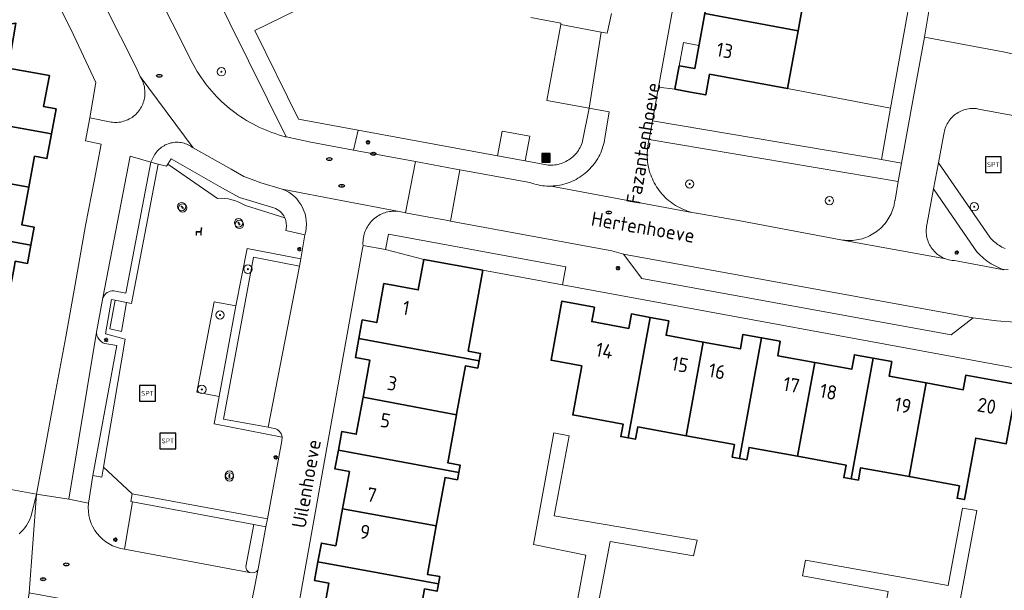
# Model space of a CAD drawing. Header units: metres. Extents: x 152610 to 160096, y 456114 to 462495.
# Tile 474 of 656: x 158021 to 158115, y 460185 to 460239. Entities that reach past the tile are written whole.
import ezdxf
from ezdxf.enums import TextEntityAlignment as Align

# ---------------------------------------------------------------- set-up
doc = ezdxf.new("R2010")
doc.units = ezdxf.units.M
doc.header["$LTSCALE"] = 0.5
doc.layers.get('0').update_dxf_attribs({"linetype": 'CONTINUOUS'})
for name, color, linetype, lineweight in [('B-PV-GR-BEPLANTING_CULTUUR_BODEMBEDEKKER-GV', 251, 'CONTINUOUS', 18), ('B-PV-GR-BEPLANTING_CULTUUR_HEESTERS-GV', 251, 'CONTINUOUS', 18), ('B-PV-GR-BEPLANTING_CULTUUR_VASTE PLANTENVAK-GV', 251, 'CONTINUOUS', 18), ('B-PV-GR-BOOM-S', 251, 'CONTINUOUS', 25), ('B-PV-GR-HAAG-GV', 251, 'CONTINUOUS', 13), ('B-PV-IE-MEUBILAIR-S', 251, 'CONTINUOUS', 25), ('B-PV-IE-MEUBILAIR_WEGMEUBILAIR-S', 251, 'CONTINUOUS', 25), ('B-PV-IE-MEUBILAIR_WEGMEUBILAIR_AFVALBAK-S', 251, 'CONTINUOUS', 25), ('B-PV-OG-BEBOUWING-GV', 6, 'CONTINUOUS', 35), ('B-PV-OG-BEBOUWING-T18', 1, 'CONTINUOUS', 18), ('B-PV-OG-BEBOUWING_OVERBOUWING-GV', 251, 'CONTINUOUS', 18), ('B-PV-OG-TERREIN_BEGROEID-GV', 251, 'CONTINUOUS', 18), ('B-PV-OG-TOPOGRAFIE-T18', 1, 'CONTINUOUS', 18), ('B-PV-VH-ONVERHARD-GV', 251, 'CONTINUOUS', 18), ('B-PV-VH-OPENVERHARDING_BETONSTRAATSTEEN-GV', 251, 'CONTINUOUS', 18), ('B-PV-VH-OPENVERHARDING_TEGEL-GV', 251, 'CONTINUOUS', 18)]:
    doc.layers.add(name, color=color, linetype=linetype, lineweight=lineweight)
doc.styles.add('NLCS-ISO', font='NLCS-ISO.ttf')
doc.styles.add('NLCS-ISO-M750-T18', font='NLCS-ISO.ttf', dxfattribs={"height": 1.35})

# ---------------------------------------------------------------- blocks, each defined once
blk = doc.blocks.new('SIE-WEG_AFVALBAK-SO')
h = blk.add_hatch(color=256)
h.dxf.hatch_style = 1
h.paths.add_polyline_path([(-1.5, -1.5), (1.5, -1.5), (1.5, 1.5), (-1.5, 1.5)])
for points in [[(-2, -2), (2, -2), (2, 2), (-2, 2)], [(-1.5, -1.5), (1.5, -1.5), (1.5, 1.5), (-1.5, 1.5)]]:
    blk.add_lwpolyline(points, close=True)
blk = doc.blocks.new('SIE-MEUBILAIR_PAAL_LICHTMAST-SO')
for points in [[(-0.62, 0), (-1, 0)], [(-0.71, 0.71), (-0.44, 0.44)], [(0, 1), (0, 0.62)], [(0.44, 0.44), (0.71, 0.71)], [(1, 0), (0.62, 0)], [(-0.71, -0.71), (-0.44, -0.44)], [(0, -0.62), (0, -1)], [(0.44, -0.44), (0.71, -0.71)]]:
    blk.add_lwpolyline(points)
blk.add_circle((0, 0), 0.5)
blk = doc.blocks.new('SIE-MEUBILAIR_PUT_RIOOLPUT-SO')
blk.add_ellipse((0, 0), major_axis=(1.25, 0), ratio=0.54)
at = {"style": 'NLCS-ISO'}
blk.add_text('ri', height=0.75, dxfattribs=at).set_placement((-0.04, 0.07), align=Align.MIDDLE_CENTER)
blk = doc.blocks.new('SIE-WEG_SPEELTOESTEL-SO')
at = {"flags": 128}
blk.add_lwpolyline([(-3.75, -3.75), (3.75, -3.75), (3.75, 3.75), (-3.75, 3.75)], close=True, dxfattribs=at)
at = {"style": 'NLCS-ISO'}
blk.add_text('SPT', height=2.25, dxfattribs=at).set_placement((0, 0), align=Align.MIDDLE_CENTER)
blk = doc.blocks.new('SIE-WEG_ZITBANK-SO')
at = {"color": 0, "linetype": 'ByBlock', "lineweight": 18}
blk.add_lwpolyline([(-0.91, -1.63), (-0.91, -0.2), (1.09, -0.2), (1.09, -1.63), (1.29, -1.63), (1.29, -0.21), (1.54, 1.78), (1.33, 1.78), (1.11, 0), (-1.11, 0), (-1.11, -1.63)], close=True, dxfattribs=at)
blk = doc.blocks.new('SGR-BOOM_GBKN-SO')
at = {"linetype": 'ByBlock', "lineweight": 18}
h = blk.add_hatch(color=0, dxfattribs=at)
h.dxf.hatch_style = 1
edge = h.paths.add_edge_path()
edge.add_arc((0, 0), 0.25, 0, 360)
at = {"color": 0, "linetype": 'ByBlock', "lineweight": 18}
for radius in [2, 0.25]:
    blk.add_circle((0, 0), radius, dxfattribs=at)
at = {"color": 0, "linetype": 'ByBlock', "lineweight": 18, "style": 'NLCS-ISO'}
blk.add_attdef('SOORT', (2.5, 0), '', height=1.5, dxfattribs=at)

msp = doc.modelspace()

# ---------------------------------------------------------------- linework, layer by layer
at = {"layer": 'B-PV-GR-BEPLANTING_CULTUUR_BODEMBEDEKKER-GV', "flags": 128}
msp.add_lwpolyline([(158073.11, 460215.96), (158056.22, 460219.06), (158055.93, 460217.59), (158059.589, 460216.657), (158065.22, 460215.63), (158072.79, 460214.22)], close=True, dxfattribs=at)
at = {"layer": 'B-PV-GR-BEPLANTING_CULTUUR_HEESTERS-GV', "flags": 128}
msp.add_lwpolyline([(158094.24, 460232.92), (158086.82, 460234.28), (158086.46, 460232.31), (158084.99, 460232.59), (158083.51, 460232.86), (158081.96, 460233.07), (158081.381, 460229.858), (158103.19, 460226.16), (158104.05, 460231.05)], close=True, dxfattribs=at)
at = {"layer": 'B-PV-GR-BEPLANTING_CULTUUR_VASTE PLANTENVAK-GV', "flags": 128}
msp.add_lwpolyline([(158040.093, 460203.609), (158041.675, 460212.234), (158039.597, 460212.608), (158037.944, 460204.021)], close=True, dxfattribs=at)
for points in [[(158029.047, 460196.869), (158028.886, 460195.917), (158028.053, 460196.079), (158027.617, 460193.434)], [(158031.054, 460189.063), (158031.811, 460193.574), (158031.644, 460193.605), (158031.778, 460194.324), (158030.375, 460195.622), (158029.047, 460196.869)]]:
    msp.add_lwpolyline(points, dxfattribs=at)
at = {"layer": 'B-PV-GR-BEPLANTING_CULTUUR_VASTE PLANTENVAK-GV'}
msp.add_lwpolyline([(158027.617, 460193.434, 0.407016), (158031.054, 460189.063)], format="xyb", dxfattribs=at)
at = {"layer": 'B-PV-GR-HAAG-GV', "flags": 128}
for points in [[(158034.256, 460225.729), (158033.576, 460225.901), (158031.18, 460213.448), (158030.026, 460213.669)], [(158045.288, 460221.565), (158042.006, 460222.55), (158040.384, 460223.423), (158035.505, 460226.228), (158035.201, 460225.728), (158039.905, 460222.463)], [(158028.997, 460213.008), (158028.394, 460209.73), (158028.434, 460209.417), (158028.513, 460209.225), (158028.646, 460209.024), (158028.823, 460208.851), (158029.004, 460208.727), (158029.186, 460208.655), (158030.316, 460208.447), (158028.053, 460196.079), (158028.886, 460195.917), (158029.047, 460196.869), (158031.109, 460209.046), (158029.247, 460209.566), (158029.805, 460212.839), (158030.156, 460212.769), (158031.246, 460212.555), (158031.731, 460212.463), (158034.256, 460225.729)], [(158042.58, 460221.772), (158046.321, 460220.629)], [(158045.313, 460200.563), (158044.735, 460200.669), (158040.502, 460201.45), (158043.337, 460216.873), (158047.725, 460216.019), (158047.86, 460216.715), (158042.741, 460217.691), (158041.675, 460212.234), (158040.093, 460203.609), (158039.594, 460200.999), (158046.085, 460199.722)]]:
    msp.add_lwpolyline(points, dxfattribs=at)
at = {"layer": 'B-PV-GR-HAAG-GV'}
for points in [[(158039.905, 460222.463, -0.161973), (158042.58, 460221.772)], [(158046.321, 460220.629, 0.201611), (158045.288, 460221.565)], [(158030.026, 460213.669, 0.298256), (158028.997, 460213.008)], [(158046.085, 460199.722, 0.335396), (158045.313, 460200.563)]]:
    msp.add_lwpolyline(points, format="xyb", dxfattribs=at)
at = {"layer": 'B-PV-GR-HAAG-GV', "flags": 128}
msp.add_lwpolyline([(158044.533, 460191.206), (158044.67, 460191.946), (158031.778, 460194.324), (158031.644, 460193.605), (158031.811, 460193.574), (158043.378, 460191.415)], close=True, dxfattribs=at)
at = {"layer": 'B-PV-OG-BEBOUWING-GV', "flags": 128}
for points in [[(158096.22, 460243.74), (158087.33, 460245.37), (158086.938, 460243.222), (158086.36, 460240.06), (158095.25, 460238.43)], [(158095.25, 460238.43), (158086.36, 460240.06), (158085.758, 460236.774), (158085.4, 460234.82), (158083.92, 460235.09), (158083.51, 460232.86), (158084.99, 460232.59), (158086.46, 460232.31), (158086.82, 460234.28), (158094.24, 460232.92)], [(158019.97, 460234.87), (158020.69, 460239.16), (158014.17, 460238.22), (158012.84, 460230.69), (158012.833, 460230.653), (158024.098, 460228.612), (158024.1, 460228.62), (158024.53, 460230.98), (158023.35, 460231.2), (158023.893, 460234.151)], [(158024.098, 460228.612), (158012.833, 460230.653), (158011.87, 460225.38), (158021.94, 460223.53), (158022.48, 460226.48), (158023.66, 460226.26)], [(158021.94, 460223.53), (158011.87, 460225.38), (158010.89, 460220.069), (158022.14, 460218), (158022.461, 460219.723), (158021.281, 460219.943)], [(158022.14, 460218), (158010.89, 460220.069), (158009.91, 460214.76), (158019.98, 460212.9), (158020.53, 460215.85), (158020.649, 460216.487), (158021.824, 460216.268)], [(158065.22, 460215.63), (158059.589, 460216.657), (158059.06, 460213.75), (158055.77, 460214.35), (158055.09, 460210.64), (158053.71, 460210.89), (158053.38, 460209.109), (158064.86, 460207.01), (158064.99, 460207.7), (158063.81, 460207.92)], [(158075.84, 460212.11), (158072.75, 460212.68), (158071.71, 460207.05), (158074.63, 460206.52), (158073.77, 460201.85), (158078.57, 460200.97), (158078.35, 460199.79), (158079.049, 460199.66), (158081.149, 460211.14), (158079.37, 460211.46), (158079.12, 460210.09), (158075.59, 460210.73)], [(158082.94, 460210.81), (158081.149, 460211.14), (158079.049, 460199.66), (158079.75, 460199.53), (158079.97, 460200.71), (158084.58, 460199.87), (158086.209, 460208.79), (158082.68, 460209.43)], [(158064.86, 460207.01), (158053.38, 460209.109), (158053.06, 460207.33), (158054.43, 460207.07), (158053.79, 460203.54), (158053.788, 460203.529), (158062.702, 460201.864), (158062.71, 460201.91), (158063.55, 460206.52), (158064.73, 460206.31)], [(158091.779, 460209.19), (158090, 460209.52), (158089.75, 460208.14), (158086.209, 460208.79), (158084.58, 460199.87), (158089.19, 460199.02), (158088.98, 460197.84), (158089.679, 460197.709)], [(158093.56, 460208.86), (158091.779, 460209.19), (158089.679, 460197.709), (158090.37, 460197.58), (158090.59, 460198.76), (158095.2, 460197.92), (158096.839, 460206.84), (158093.31, 460207.49)], [(158102.4, 460207.24), (158100.62, 460207.57), (158100.37, 460206.19), (158096.839, 460206.84), (158095.2, 460197.92), (158099.82, 460197.07), (158099.6, 460195.89), (158100.299, 460195.765)], [(158104.18, 460206.92), (158102.4, 460207.24), (158100.299, 460195.765), (158101, 460195.64), (158101.21, 460196.82), (158105.829, 460195.97), (158107.458, 460204.89), (158103.93, 460205.54)], [(158116.12, 460204.73), (158111.24, 460205.62), (158110.99, 460204.25), (158107.461, 460204.89), (158107.458, 460204.89), (158105.829, 460195.97), (158110.63, 460195.09), (158110.41, 460193.91), (158111.109, 460193.79), (158112.18, 460199.64), (158115.09, 460199.11)], [(158062.702, 460201.864), (158053.788, 460203.529), (158053.14, 460200.01), (158051.76, 460200.26), (158051.44, 460198.479), (158062.92, 460196.38), (158063.04, 460197.08), (158061.86, 460197.3)], [(158062.92, 460196.38), (158051.44, 460198.479), (158051.11, 460196.7), (158052.49, 460196.45), (158051.84, 460192.92), (158060.76, 460191.29), (158061.61, 460195.9), (158062.79, 460195.68)], [(158060.76, 460191.29), (158051.84, 460192.92), (158051.19, 460189.39), (158049.82, 460189.64), (158049.49, 460187.86), (158060.97, 460185.76), (158061.1, 460186.46), (158059.92, 460186.67)], [(158060.97, 460185.76), (158049.49, 460187.86), (158049.17, 460186.08), (158050.54, 460185.83), (158049.9, 460182.289), (158058.82, 460180.66), (158059.66, 460185.28), (158060.84, 460185.06)]]:
    msp.add_lwpolyline(points, close=True, dxfattribs=at)
at = {"layer": 'B-PV-OG-BEBOUWING_OVERBOUWING-GV', "flags": 128}
msp.add_lwpolyline([(158085.801, 460237.011), (158084.329, 460237.315), (158083.92, 460235.09), (158085.4, 460234.82), (158085.758, 460236.774)], close=True, dxfattribs=at)
at = {"layer": 'B-PV-OG-TERREIN_BEGROEID-GV', "flags": 128}
for points in [[(158030.163, 460250), (158035.6, 460239.18), (158037.494, 460235.412), (158037.652, 460235.117), (158037.817, 460234.827), (158037.988, 460234.54), (158038.167, 460234.258), (158038.352, 460233.979), (158038.544, 460233.706), (158038.742, 460233.437), (158038.947, 460233.173), (158039.158, 460232.914), (158039.375, 460232.66), (158039.598, 460232.411), (158039.827, 460232.168), (158040.062, 460231.93), (158040.302, 460231.698), (158040.548, 460231.471), (158040.799, 460231.251), (158041.055, 460231.037), (158041.317, 460230.829), (158041.583, 460230.627), (158041.854, 460230.432), (158042.13, 460230.243), (158042.41, 460230.061), (158042.695, 460229.885), (158042.983, 460229.717), (158043.276, 460229.555), (158043.572, 460229.401), (158043.872, 460229.254), (158044.175, 460229.113), (158044.482, 460228.981), (158044.792, 460228.855), (158045.104, 460228.737), (158045.42, 460228.627), (158045.738, 460228.524), (158046.058, 460228.429), (158046.38, 460228.341), (158046.471, 460228.318), (158035.714, 460250)], [(158052.54, 460242.88), (158043.48, 460238.44), (158047.65, 460230.01), (158053.339, 460228.963), (158066.608, 460226.52), (158067.039, 460228.864), (158069.677, 460228.378), (158069.246, 460226.035), (158071.432, 460225.632), (158071.591, 460225.624), (158071.751, 460225.625), (158071.911, 460225.633), (158072.07, 460225.65), (158072.227, 460225.674), (158072.384, 460225.706), (158072.539, 460225.746), (158072.691, 460225.793), (158072.841, 460225.849), (158072.988, 460225.911), (158073.131, 460225.981), (158073.271, 460226.058), (158073.407, 460226.142), (158073.539, 460226.233), (158073.666, 460226.33), (158073.788, 460226.433), (158073.904, 460226.543), (158074.015, 460226.658), (158074.12, 460226.778), (158074.219, 460226.903), (158074.311, 460227.034), (158074.397, 460227.169), (158074.476, 460227.308), (158074.547, 460227.45), (158074.612, 460227.596), (158074.669, 460227.745), (158074.719, 460227.897), (158075.35, 460231.06), (158071.32, 460231.79), (158072.63, 460239.02), (158072.651, 460239.138), (158069.77, 460239.674)], [(158122.492, 460229.103), (158112.45, 460230.97), (158112.241, 460231.009), (158112.091, 460231.021), (158111.941, 460231.025), (158111.791, 460231.021), (158111.641, 460231.01), (158111.492, 460230.99), (158111.344, 460230.962), (158111.198, 460230.927), (158111.054, 460230.884), (158110.912, 460230.833), (158110.773, 460230.775), (158110.638, 460230.709), (158110.506, 460230.636), (158110.379, 460230.557), (158110.256, 460230.471), (158110.137, 460230.378), (158110.024, 460230.279), (158109.916, 460230.174), (158109.814, 460230.064), (158109.718, 460229.949), (158109.628, 460229.828), (158109.544, 460229.703), (158109.468, 460229.574), (158109.398, 460229.44), (158109.336, 460229.304), (158109.28, 460229.164), (158109.233, 460229.021), (158109.193, 460228.876), (158109.161, 460228.729), (158109.137, 460228.581), (158109.12, 460228.431), (158109.12, 460228.428), (158108.637, 460225.849), (158113.527, 460218.775), (158113.634, 460218.647), (158113.747, 460218.524), (158113.865, 460218.406), (158113.989, 460218.295), (158114.119, 460218.189), (158114.253, 460218.09), (158114.391, 460217.997), (158114.534, 460217.911), (158114.682, 460217.832), (158114.832, 460217.76), (158114.986, 460217.695)], [(158039.905, 460222.463), (158035.201, 460225.728), (158035.056, 460225.518), (158034.256, 460225.729), (158031.731, 460212.463), (158031.246, 460212.555), (158030.769, 460209.776), (158029.654, 460210.039), (158030.156, 460212.769), (158029.805, 460212.839), (158029.247, 460209.566), (158031.109, 460209.046), (158029.047, 460196.869), (158030.375, 460195.622), (158031.778, 460194.324), (158044.67, 460191.946), (158046.049, 460199.381), (158046.085, 460199.722)], [(158046.321, 460220.629), (158042.58, 460221.772)], [(158046.085, 460199.722), (158039.594, 460200.999), (158040.093, 460203.609), (158037.944, 460204.021), (158039.597, 460212.608), (158041.675, 460212.234), (158042.741, 460217.691), (158047.86, 460216.715), (158048.251, 460218.986), (158046.432, 460219.395), (158046.464, 460219.568)]]:
    msp.add_lwpolyline(points, dxfattribs=at)
for points in [[(158104.8, 460224.08), (158081.06, 460228.06), (158081.01, 460227.853), (158080.967, 460227.645), (158080.932, 460227.435), (158080.905, 460227.224), (158080.887, 460227.012), (158080.876, 460226.8), (158080.873, 460226.587), (158080.878, 460226.375), (158080.891, 460226.163), (158080.912, 460225.951), (158080.941, 460225.74), (158080.978, 460225.531), (158081.023, 460225.323), (158081.075, 460225.117), (158081.136, 460224.913), (158081.204, 460224.711), (158081.279, 460224.512), (158081.362, 460224.317), (158081.452, 460224.124), (158081.549, 460223.935), (158081.654, 460223.75), (158081.765, 460223.568), (158081.883, 460223.391), (158082.008, 460223.219), (158082.139, 460223.052), (158082.276, 460222.889), (158082.419, 460222.732), (158082.568, 460222.58), (158082.723, 460222.434), (158082.883, 460222.294), (158083.048, 460222.16), (158083.218, 460222.032), (158083.393, 460221.911), (158083.572, 460221.797), (158083.755, 460221.689), (158083.942, 460221.588), (158084.133, 460221.495), (158084.328, 460221.408), (158084.525, 460221.329), (158084.725, 460221.258), (158084.928, 460221.194), (158085.133, 460221.137), (158085.341, 460221.089), (158085.549, 460221.048), (158085.579, 460221.043), (158089.74, 460220.32), (158099.312, 460218.529), (158099.497, 460218.498), (158099.683, 460218.475), (158099.87, 460218.461), (158100.058, 460218.454), (158100.245, 460218.455), (158100.433, 460218.464), (158100.62, 460218.481), (158100.805, 460218.506), (158100.99, 460218.539), (158101.173, 460218.58), (158101.354, 460218.628), (158101.533, 460218.685), (158101.71, 460218.748), (158101.883, 460218.82), (158102.054, 460218.898), (158102.22, 460218.984), (158102.383, 460219.077), (158102.542, 460219.177), (158102.697, 460219.283), (158102.847, 460219.396), (158102.992, 460219.515), (158103.131, 460219.64), (158103.266, 460219.771), (158103.394, 460219.908), (158103.516, 460220.05), (158103.633, 460220.197), (158103.743, 460220.349), (158103.846, 460220.506), (158103.943, 460220.666), (158104.033, 460220.831), (158104.115, 460220.999), (158104.191, 460221.171), (158104.259, 460221.346), (158104.319, 460221.524), (158104.372, 460221.704), (158104.417, 460221.886), (158104.455, 460222.069), (158104.484, 460222.255), (158104.491, 460222.309)], [(158112.054, 460217.683), (158108.172, 460223.361), (158107.563, 460220.094), (158107.528, 460219.948), (158107.501, 460219.8), (158107.481, 460219.651), (158107.47, 460219.501), (158107.466, 460219.351), (158107.47, 460219.201), (158107.483, 460219.051), (158107.503, 460218.902), (158107.532, 460218.754), (158107.568, 460218.608), (158107.612, 460218.464), (158107.663, 460218.323), (158107.722, 460218.185), (158107.788, 460218.05), (158107.861, 460217.918), (158107.941, 460217.791), (158108.028, 460217.668), (158108.121, 460217.551), (158108.221, 460217.438), (158108.326, 460217.33), (158108.437, 460217.229), (158108.552, 460217.133), (158108.673, 460217.044), (158108.799, 460216.961), (158108.929, 460216.885), (158109.062, 460216.816), (158109.199, 460216.754), (158109.339, 460216.7), (158109.482, 460216.653), (158109.627, 460216.614), (158109.774, 460216.582), (158109.923, 460216.559), (158110.072, 460216.543), (158110.171, 460216.537), (158114.859, 460215.676), (158114.815, 460215.691), (158114.612, 460215.764), (158114.412, 460215.845), (158114.215, 460215.933), (158114.021, 460216.029), (158113.831, 460216.132), (158113.645, 460216.241), (158113.463, 460216.358), (158113.286, 460216.481), (158113.113, 460216.61), (158112.945, 460216.746), (158112.782, 460216.888), (158112.625, 460217.036), (158112.474, 460217.19), (158112.328, 460217.349), (158112.188, 460217.514)]]:
    msp.add_lwpolyline(points, close=True, dxfattribs=at)
at = {"layer": 'B-PV-OG-TERREIN_BEGROEID-GV'}
for points in [[(158042.58, 460221.772, 0.161973), (158039.905, 460222.463)], [(158046.464, 460219.568, 0.151656), (158046.321, 460220.629)]]:
    msp.add_lwpolyline(points, format="xyb", dxfattribs=at)
at = {"layer": 'B-PV-VH-ONVERHARD-GV', "flags": 128}
for points in [[(158034.256, 460225.729), (158033.576, 460225.901), (158031.18, 460213.448), (158030.026, 460213.669)], [(158045.288, 460221.565), (158042.006, 460222.55), (158040.384, 460223.423), (158035.505, 460226.228), (158035.201, 460225.728), (158039.905, 460222.463)], [(158028.997, 460213.008), (158028.394, 460209.73), (158028.434, 460209.417), (158028.513, 460209.225), (158028.646, 460209.024), (158028.823, 460208.851), (158029.004, 460208.727), (158029.186, 460208.655), (158030.316, 460208.447), (158028.053, 460196.079), (158028.886, 460195.917), (158029.047, 460196.869), (158031.109, 460209.046), (158029.247, 460209.566), (158029.805, 460212.839), (158030.156, 460212.769), (158031.246, 460212.555), (158031.731, 460212.463), (158034.256, 460225.729)], [(158042.58, 460221.772), (158046.321, 460220.629)], [(158045.313, 460200.563), (158044.735, 460200.669), (158040.502, 460201.45), (158043.337, 460216.873), (158047.725, 460216.019), (158047.86, 460216.715), (158042.741, 460217.691), (158041.675, 460212.234), (158040.093, 460203.609), (158039.594, 460200.999), (158046.085, 460199.722)]]:
    msp.add_lwpolyline(points, dxfattribs=at)
at = {"layer": 'B-PV-VH-ONVERHARD-GV'}
for points in [[(158039.905, 460222.463, -0.161973), (158042.58, 460221.772)], [(158046.321, 460220.629, 0.201611), (158045.288, 460221.565)], [(158030.026, 460213.669, 0.298256), (158028.997, 460213.008)], [(158046.085, 460199.722, 0.335396), (158045.313, 460200.563)]]:
    msp.add_lwpolyline(points, format="xyb", dxfattribs=at)
at = {"layer": 'B-PV-VH-ONVERHARD-GV', "flags": 128}
msp.add_lwpolyline([(158044.533, 460191.206), (158044.67, 460191.946), (158031.778, 460194.324), (158031.644, 460193.605), (158031.811, 460193.574), (158043.378, 460191.415)], close=True, dxfattribs=at)
at = {"layer": 'B-PV-VH-OPENVERHARDING_BETONSTRAATSTEEN-GV', "flags": 128}
for points in [[(158026.34, 460246.44), (158032.09, 460235.04), (158032.538, 460234.06), (158037.598, 460227.266), (158041.218, 460225.237), (158042.424, 460224.557), (158043.723, 460224.079), (158043.94, 460223.99), (158046.093, 460223.355), (158051.706, 460222.271), (158057.063, 460221.241), (158057.086, 460221.239), (158057.241, 460221.221), (158057.394, 460221.194), (158057.546, 460221.161), (158057.696, 460221.119), (158057.846, 460221.091), (158058.777, 460225.975), (158052.876, 460227.067), (158048.81, 460227.82), (158046.471, 460228.318), (158046.38, 460228.341), (158046.058, 460228.429), (158045.738, 460228.524), (158045.42, 460228.627), (158045.104, 460228.737), (158044.792, 460228.855), (158044.482, 460228.981), (158044.175, 460229.113), (158043.872, 460229.254), (158043.572, 460229.401), (158043.276, 460229.555), (158042.983, 460229.717), (158042.695, 460229.885), (158042.41, 460230.061), (158042.13, 460230.243), (158041.854, 460230.432), (158041.583, 460230.627), (158041.317, 460230.829), (158041.055, 460231.037), (158040.799, 460231.251), (158040.548, 460231.471), (158040.302, 460231.698), (158040.062, 460231.93), (158039.827, 460232.168), (158039.598, 460232.411), (158039.375, 460232.66), (158039.158, 460232.914), (158038.947, 460233.173), (158038.742, 460233.437), (158038.544, 460233.706), (158038.352, 460233.979), (158038.167, 460234.258), (158037.988, 460234.54), (158037.817, 460234.827), (158037.652, 460235.117), (158037.494, 460235.412), (158035.6, 460239.18), (158030.163, 460250)], [(158077.46, 460240.08), (158077.1, 460238.31), (158077.05, 460238.19), (158076.501, 460238.293), (158075.35, 460231.06), (158077.25, 460230.69), (158076.884, 460228.579), (158076.868, 460228.405), (158076.841, 460228.199), (158076.807, 460227.995), (158076.765, 460227.793), (158076.715, 460227.592), (158076.657, 460227.394), (158076.592, 460227.197), (158076.519, 460227.004), (158076.439, 460226.813), (158076.351, 460226.626), (158076.257, 460226.442), (158076.155, 460226.262), (158076.046, 460226.086), (158075.931, 460225.914), (158075.809, 460225.747), (158075.68, 460225.585), (158075.546, 460225.427), (158075.405, 460225.276), (158075.259, 460225.129), (158075.107, 460224.989), (158074.95, 460224.854), (158074.788, 460224.726), (158074.621, 460224.604), (158074.449, 460224.488), (158074.273, 460224.38), (158074.093, 460224.278), (158073.909, 460224.183), (158073.722, 460224.095), (158073.531, 460224.015), (158073.338, 460223.942), (158073.142, 460223.877), (158072.943, 460223.819), (158072.742, 460223.769), (158072.54, 460223.727), (158072.336, 460223.693), (158072.13, 460223.666), (158071.924, 460223.648), (158071.718, 460223.637), (158085.133, 460221.137), (158084.928, 460221.194), (158084.725, 460221.258), (158084.525, 460221.329), (158084.328, 460221.408), (158084.133, 460221.495), (158083.942, 460221.588), (158083.755, 460221.689), (158083.572, 460221.797), (158083.393, 460221.911), (158083.218, 460222.032), (158083.048, 460222.16), (158082.883, 460222.294), (158082.723, 460222.434), (158082.568, 460222.58), (158082.419, 460222.732), (158082.276, 460222.889), (158082.139, 460223.052), (158082.008, 460223.219), (158081.883, 460223.391), (158081.765, 460223.568), (158081.654, 460223.75), (158081.549, 460223.935), (158081.452, 460224.124), (158081.362, 460224.317), (158081.279, 460224.512), (158081.204, 460224.711), (158081.136, 460224.913), (158081.075, 460225.117), (158081.023, 460225.323), (158080.978, 460225.531), (158080.941, 460225.74), (158080.912, 460225.951), (158080.891, 460226.163), (158080.878, 460226.375), (158080.873, 460226.587), (158080.876, 460226.8), (158080.887, 460227.012), (158080.905, 460227.224), (158080.932, 460227.435), (158080.967, 460227.645), (158081.01, 460227.853), (158081.06, 460228.06), (158081.381, 460229.858), (158081.96, 460233.07), (158085.042, 460250)], [(158114.946, 460236.376), (158107.653, 460237.765), (158107.294, 460237.824), (158106.247, 460232.122), (158105.113, 460225.808), (158104.8, 460224.08), (158104.491, 460222.309), (158104.484, 460222.255), (158104.455, 460222.069), (158104.417, 460221.886), (158104.372, 460221.704), (158104.319, 460221.524), (158104.259, 460221.346), (158104.191, 460221.171), (158104.115, 460220.999), (158104.033, 460220.831), (158103.943, 460220.666), (158103.846, 460220.506), (158103.743, 460220.349), (158103.633, 460220.197), (158103.516, 460220.05), (158103.394, 460219.908), (158103.266, 460219.771), (158103.131, 460219.64), (158102.992, 460219.515), (158102.847, 460219.396), (158102.697, 460219.283), (158102.542, 460219.177), (158102.383, 460219.077), (158102.22, 460218.984), (158102.054, 460218.898), (158101.883, 460218.82), (158101.71, 460218.748), (158101.533, 460218.685), (158101.354, 460218.628), (158101.173, 460218.58), (158100.99, 460218.539), (158100.805, 460218.506), (158100.62, 460218.481), (158100.433, 460218.464), (158100.245, 460218.455), (158100.058, 460218.454), (158099.87, 460218.461), (158099.683, 460218.475), (158099.497, 460218.498), (158109.339, 460216.7), (158109.199, 460216.754), (158109.062, 460216.816), (158108.929, 460216.885), (158108.799, 460216.961), (158108.673, 460217.044), (158108.552, 460217.133), (158108.437, 460217.229), (158108.326, 460217.33), (158108.221, 460217.438), (158108.121, 460217.551), (158108.028, 460217.668), (158107.941, 460217.791), (158107.861, 460217.918), (158107.788, 460218.05), (158107.722, 460218.185), (158107.663, 460218.323), (158107.612, 460218.464), (158107.568, 460218.608), (158107.532, 460218.754), (158107.503, 460218.902), (158107.483, 460219.051), (158107.47, 460219.201), (158107.466, 460219.351), (158107.47, 460219.501), (158107.481, 460219.651), (158107.501, 460219.8), (158107.528, 460219.948), (158107.563, 460220.094), (158108.172, 460223.361), (158108.637, 460225.849), (158109.12, 460228.428), (158109.12, 460228.431), (158109.137, 460228.581), (158109.161, 460228.729), (158109.193, 460228.876), (158109.233, 460229.021), (158109.28, 460229.164), (158109.336, 460229.304), (158109.398, 460229.44), (158109.468, 460229.574), (158109.544, 460229.703), (158109.628, 460229.828), (158109.718, 460229.949), (158109.814, 460230.064), (158109.916, 460230.174), (158110.024, 460230.279), (158110.137, 460230.378), (158110.256, 460230.471), (158110.379, 460230.557), (158110.506, 460230.636), (158110.638, 460230.709), (158110.773, 460230.775), (158110.912, 460230.833), (158111.054, 460230.884), (158111.198, 460230.927), (158111.344, 460230.962), (158111.492, 460230.99), (158111.641, 460231.01), (158111.791, 460231.021), (158111.941, 460231.025), (158112.091, 460231.021), (158112.241, 460231.009), (158112.45, 460230.97), (158122.492, 460229.103)], [(158030.026, 460213.669), (158031.18, 460213.448), (158033.576, 460225.901), (158031.612, 460226.476), (158028.997, 460213.008)], [(158115.29, 460215.69), (158114.859, 460215.676), (158110.171, 460216.537), (158110.072, 460216.543), (158109.923, 460216.559), (158109.774, 460216.582), (158109.627, 460216.614), (158109.482, 460216.653), (158109.339, 460216.7), (158099.497, 460218.498), (158099.312, 460218.529), (158089.74, 460220.32), (158085.579, 460221.043), (158085.549, 460221.048), (158085.341, 460221.089), (158085.133, 460221.137), (158071.718, 460223.637), (158071.511, 460223.635), (158071.304, 460223.64), (158071.098, 460223.654), (158070.892, 460223.675), (158070.687, 460223.705), (158070.484, 460223.742), (158070.282, 460223.787), (158070.082, 460223.84), (158069.884, 460223.901), (158069.689, 460223.969), (158063.89, 460225.029), (158063.015, 460225.189), (158062.12, 460220.302), (158062.995, 460220.14), (158068.849, 460219.058), (158073.54, 460218.19), (158077.51, 460217.47), (158078.617, 460217.153), (158111.94, 460211.1), (158114.21, 460210.82), (158114.569, 460210.786), (158116.403, 460210.656)], [(158044.991, 460168.903), (158053.753, 460217.7), (158053.794, 460217.971), (158053.785, 460218.119), (158053.784, 460218.275), (158053.791, 460218.43), (158053.805, 460218.585), (158053.828, 460218.739), (158053.858, 460218.892), (158053.896, 460219.043), (158053.942, 460219.191), (158053.996, 460219.337), (158054.057, 460219.481), (158054.125, 460219.62), (158054.2, 460219.756), (158054.282, 460219.889), (158054.371, 460220.016), (158054.467, 460220.139), (158054.568, 460220.257), (158054.676, 460220.37), (158054.789, 460220.477), (158054.907, 460220.578), (158055.031, 460220.672), (158055.159, 460220.761), (158055.291, 460220.842), (158055.428, 460220.917), (158055.568, 460220.984), (158055.712, 460221.045), (158055.858, 460221.097), (158056.007, 460221.142), (158056.158, 460221.18), (158056.311, 460221.21), (158056.465, 460221.231), (158056.62, 460221.245), (158056.775, 460221.251), (158056.931, 460221.249), (158057.063, 460221.241), (158051.706, 460222.271), (158046.093, 460223.355)], [(158048.251, 460218.986), (158047.86, 460216.715), (158047.725, 460216.019), (158044.735, 460200.669), (158045.313, 460200.563)], [(158046.085, 460199.722), (158046.049, 460199.381), (158044.67, 460191.946), (158044.533, 460191.206), (158043.809, 460187.204), (158042.382, 460180.119), (158042.41, 460180.001), (158042.43, 460179.881), (158042.442, 460179.761), (158042.447, 460179.64), (158042.443, 460179.519), (158042.432, 460179.398), (158042.412, 460179.279), (158042.385, 460179.161), (158042.35, 460179.045), (158039.927, 460165.847), (158047.319, 460164.497)], [(158021.033, 460190.536), (158021.219, 460190.716), (158021.392, 460190.906), (158021.554, 460191.107), (158021.703, 460191.317), (158021.839, 460191.537), (158021.961, 460191.764), (158022.068, 460191.998), (158022.161, 460192.239), (158022.66, 460194.3), (158001.33, 460198.19)], [(158017.75, 460183.26), (158021.554, 460182.553), (158021.81, 460183.94), (158021.98, 460184.92), (158022.66, 460194.3), (158022.161, 460192.239), (158022.068, 460191.998), (158021.961, 460191.764), (158021.839, 460191.537), (158021.703, 460191.317), (158021.554, 460191.107), (158021.392, 460190.906), (158021.219, 460190.716), (158021.033, 460190.536)], [(158022.66, 460194.3), (158021.98, 460184.92), (158041.17, 460181.38), (158041.177, 460181.378), (158041.291, 460181.337), (158041.402, 460181.289), (158041.509, 460181.233), (158041.613, 460181.17), (158041.712, 460181.101), (158041.806, 460181.025), (158041.896, 460180.944), (158041.979, 460180.856), (158042.057, 460180.763), (158042.129, 460180.666), (158042.194, 460180.563), (158042.251, 460180.457), (158042.302, 460180.347), (158042.346, 460180.234), (158042.382, 460180.119), (158043.809, 460187.204)], [(158027.617, 460193.434), (158025.764, 460193.839), (158022.66, 460194.3)], [(158042.631, 460187.402), (158043.378, 460191.415), (158031.811, 460193.574), (158031.054, 460189.063), (158042.967, 460186.852)], [(158043.809, 460187.204), (158044.533, 460191.206), (158043.378, 460191.415), (158042.631, 460187.402)], [(158043.278, 460186.802), (158042.967, 460186.852), (158031.054, 460189.063)], [(158042.967, 460186.852), (158043.278, 460186.802)]]:
    msp.add_lwpolyline(points, dxfattribs=at)
for points in [[(158108.493, 460242.143), (158108.031, 460242.216), (158107.294, 460237.824), (158107.653, 460237.765), (158114.946, 460236.376), (158115.931, 460236.163), (158131.321, 460233.268), (158132.128, 460237.686), (158123.962, 460239.222), (158116.74, 460240.58), (158116.024, 460240.707), (158115.762, 460240.771), (158114.551, 460240.999)], [(158076.501, 460238.293), (158072.63, 460239.02), (158071.32, 460231.79), (158075.35, 460231.06)], [(158022.66, 460194.3), (158025.764, 460193.839), (158028.394, 460209.73), (158028.997, 460213.008), (158031.612, 460226.476), (158033.576, 460225.901), (158033.796, 460226.358), (158033.858, 460226.484), (158033.927, 460226.607), (158034.003, 460226.725), (158034.085, 460226.839), (158034.174, 460226.949), (158034.269, 460227.053), (158034.369, 460227.151), (158034.475, 460227.244), (158034.587, 460227.33), (158034.702, 460227.41), (158034.823, 460227.483), (158034.947, 460227.549), (158035.074, 460227.609), (158035.205, 460227.66), (158035.339, 460227.705), (158035.475, 460227.741), (158035.613, 460227.77), (158035.752, 460227.791), (158035.892, 460227.804), (158036.033, 460227.809), (158036.173, 460227.806), (158036.314, 460227.795), (158036.453, 460227.776), (158036.591, 460227.749), (158036.728, 460227.714), (158036.862, 460227.672), (158036.994, 460227.622), (158037.122, 460227.565), (158037.247, 460227.501), (158037.369, 460227.429), (158037.486, 460227.351), (158037.598, 460227.266), (158032.538, 460234.06), (158032.56, 460234.026), (158032.638, 460233.898), (158032.708, 460233.766), (158032.772, 460233.63), (158032.828, 460233.491), (158032.877, 460233.35), (158032.918, 460233.205), (158032.951, 460233.059), (158032.977, 460232.911), (158032.995, 460232.763), (158033.004, 460232.613), (158033.006, 460232.463), (158032.999, 460232.313), (158032.985, 460232.164), (158032.963, 460232.016), (158032.933, 460231.869), (158032.895, 460231.724), (158032.849, 460231.581), (158032.796, 460231.441), (158032.736, 460231.304), (158032.668, 460231.17), (158032.593, 460231.04), (158032.511, 460230.915), (158032.423, 460230.793), (158032.328, 460230.677), (158032.228, 460230.566), (158032.121, 460230.46), (158032.01, 460230.361), (158031.892, 460230.267), (158031.771, 460230.18), (158031.644, 460230.099), (158031.514, 460230.025), (158031.38, 460229.959), (158031.242, 460229.899), (158031.101, 460229.847), (158030.958, 460229.803), (158030.813, 460229.766), (158030.666, 460229.737), (158030.517, 460229.716), (158030.368, 460229.703), (158030.218, 460229.698), (158030.068, 460229.7), (158029.919, 460229.711), (158029.77, 460229.73), (158027.75, 460230.12), (158027.34, 460227.93), (158028.84, 460227.63), (158028.2, 460224.25), (158027.35, 460219.87), (158026.34, 460214.26), (158025.45, 460209.29), (158024.43, 460203.7), (158023.48, 460198.7)], [(158060.48, 460225.66), (158058.777, 460225.975), (158057.846, 460221.091), (158059.71, 460220.75), (158061.7, 460220.38), (158062.12, 460220.302), (158063.015, 460225.189), (158062.46, 460225.29)], [(158044.735, 460200.669), (158047.725, 460216.019), (158043.337, 460216.873), (158040.502, 460201.45)], [(158111.94, 460211.1), (158078.617, 460217.153), (158080.37, 460214.85), (158109.85, 460209.48)], [(158027.617, 460193.434), (158028.053, 460196.079), (158030.316, 460208.447), (158029.186, 460208.655), (158029.004, 460208.727), (158028.823, 460208.851), (158028.646, 460209.024), (158028.513, 460209.225), (158028.434, 460209.417), (158028.394, 460209.73), (158025.764, 460193.839)]]:
    msp.add_lwpolyline(points, close=True, dxfattribs=at)
at = {"layer": 'B-PV-VH-OPENVERHARDING_BETONSTRAATSTEEN-GV'}
for points in [[(158046.093, 460223.355, -0.391428), (158048.251, 460218.986)], [(158028.997, 460213.008, -0.298256), (158030.026, 460213.669)], [(158045.313, 460200.563, -0.335396), (158046.085, 460199.722)], [(158031.054, 460189.063, -0.407016), (158027.617, 460193.434)], [(158042.967, 460186.852, -0.279935), (158042.631, 460187.402)], [(158042.631, 460187.402, 0.279935), (158042.967, 460186.852)], [(158043.809, 460187.204, -0.342038), (158043.278, 460186.802)], [(158043.278, 460186.802, 0.342038), (158043.809, 460187.204)]]:
    msp.add_lwpolyline(points, format="xyb", dxfattribs=at)
at = {"layer": 'B-PV-VH-OPENVERHARDING_TEGEL-GV', "flags": 128}
for points in [[(158035.714, 460250), (158046.471, 460228.318), (158048.81, 460227.82), (158052.876, 460227.067), (158053.339, 460228.963), (158047.65, 460230.01), (158043.48, 460238.44), (158052.54, 460242.88)], [(158021.62, 460247.16), (158025.96, 460238.51), (158028.33, 460233.49), (158027.75, 460230.12), (158029.77, 460229.73), (158029.919, 460229.711), (158030.068, 460229.7), (158030.218, 460229.698), (158030.368, 460229.703), (158030.517, 460229.716), (158030.666, 460229.737), (158030.813, 460229.766), (158030.958, 460229.803), (158031.101, 460229.847), (158031.242, 460229.899), (158031.38, 460229.959), (158031.514, 460230.025), (158031.644, 460230.099), (158031.771, 460230.18), (158031.892, 460230.267), (158032.01, 460230.361), (158032.121, 460230.46), (158032.228, 460230.566), (158032.328, 460230.677), (158032.423, 460230.793), (158032.511, 460230.915), (158032.593, 460231.04), (158032.668, 460231.17), (158032.736, 460231.304), (158032.796, 460231.441), (158032.849, 460231.581), (158032.895, 460231.724), (158032.933, 460231.869), (158032.963, 460232.016), (158032.985, 460232.164), (158032.999, 460232.313), (158033.006, 460232.463), (158033.004, 460232.613), (158032.995, 460232.763), (158032.977, 460232.911), (158032.951, 460233.059), (158032.918, 460233.205), (158032.877, 460233.35), (158032.828, 460233.491), (158032.772, 460233.63), (158032.708, 460233.766), (158032.638, 460233.898), (158032.56, 460234.026), (158032.538, 460234.06), (158032.09, 460235.04), (158026.34, 460246.44)], [(158069.77, 460239.674), (158072.651, 460239.138), (158072.63, 460239.02), (158076.501, 460238.293), (158077.05, 460238.19), (158077.1, 460238.31), (158077.46, 460240.08)], [(158037.598, 460227.266), (158037.486, 460227.351), (158037.369, 460227.429), (158037.247, 460227.501), (158037.122, 460227.565), (158036.994, 460227.622), (158036.862, 460227.672), (158036.728, 460227.714), (158036.591, 460227.749), (158036.453, 460227.776), (158036.314, 460227.795), (158036.173, 460227.806), (158036.033, 460227.809), (158035.892, 460227.804), (158035.752, 460227.791), (158035.613, 460227.77), (158035.475, 460227.741), (158035.339, 460227.705), (158035.205, 460227.66), (158035.074, 460227.609), (158034.947, 460227.549), (158034.823, 460227.483), (158034.702, 460227.41), (158034.587, 460227.33), (158034.475, 460227.244), (158034.369, 460227.151), (158034.269, 460227.053), (158034.174, 460226.949), (158034.085, 460226.839), (158034.003, 460226.725), (158033.927, 460226.607), (158033.858, 460226.484), (158033.796, 460226.358), (158033.576, 460225.901), (158034.256, 460225.729), (158035.056, 460225.518), (158035.201, 460225.728), (158035.505, 460226.228), (158040.384, 460223.423), (158042.006, 460222.55), (158045.288, 460221.565)], [(158046.093, 460223.355), (158043.94, 460223.99), (158043.723, 460224.079), (158042.424, 460224.557), (158041.218, 460225.237), (158037.598, 460227.266)], [(158114.986, 460217.695), (158114.832, 460217.76), (158114.682, 460217.832), (158114.534, 460217.911), (158114.391, 460217.997), (158114.253, 460218.09), (158114.119, 460218.189), (158113.989, 460218.295), (158113.865, 460218.406), (158113.747, 460218.524), (158113.634, 460218.647), (158113.527, 460218.775), (158108.637, 460225.849), (158108.172, 460223.361), (158112.054, 460217.683), (158112.188, 460217.514), (158112.328, 460217.349), (158112.474, 460217.19), (158112.625, 460217.036), (158112.782, 460216.888), (158112.945, 460216.746), (158113.113, 460216.61), (158113.286, 460216.481), (158113.463, 460216.358), (158113.645, 460216.241), (158113.831, 460216.132), (158114.021, 460216.029), (158114.215, 460215.933), (158114.412, 460215.845), (158114.612, 460215.764), (158114.815, 460215.691), (158114.859, 460215.676), (158115.29, 460215.69)], [(158116.403, 460210.656), (158114.569, 460210.786), (158114.21, 460210.82), (158111.94, 460211.1), (158109.85, 460209.48), (158080.37, 460214.85), (158078.617, 460217.153), (158077.51, 460217.47), (158073.54, 460218.19), (158068.849, 460219.058), (158062.995, 460220.14), (158062.12, 460220.302), (158061.7, 460220.38), (158059.71, 460220.75), (158057.846, 460221.091), (158057.696, 460221.119), (158057.546, 460221.161), (158057.394, 460221.194), (158057.241, 460221.221), (158057.086, 460221.239), (158057.063, 460221.241), (158056.931, 460221.249), (158056.775, 460221.251), (158056.62, 460221.245), (158056.465, 460221.231), (158056.311, 460221.21), (158056.158, 460221.18), (158056.007, 460221.142), (158055.858, 460221.097), (158055.712, 460221.045), (158055.568, 460220.984), (158055.428, 460220.917), (158055.291, 460220.842), (158055.159, 460220.761), (158055.031, 460220.672), (158054.907, 460220.578), (158054.789, 460220.477), (158054.676, 460220.37), (158054.568, 460220.257), (158054.467, 460220.139), (158054.371, 460220.016), (158054.282, 460219.889), (158054.2, 460219.756), (158054.125, 460219.62), (158054.057, 460219.481), (158053.996, 460219.337), (158053.942, 460219.191), (158053.896, 460219.043), (158053.858, 460218.892), (158053.828, 460218.739), (158053.805, 460218.585), (158053.791, 460218.43), (158053.784, 460218.275), (158053.785, 460218.119), (158053.794, 460217.971), (158055.93, 460217.59), (158056.22, 460219.06), (158073.11, 460215.96), (158072.79, 460214.22), (158117.38, 460206.06)], [(158046.464, 460219.568), (158046.432, 460219.395), (158048.251, 460218.986)]]:
    msp.add_lwpolyline(points, dxfattribs=at)
for points in [[(158109.08, 460248.44), (158107.25, 460248.9), (158106.38, 460243.84), (158106.034, 460241.941), (158105.66, 460239.89), (158104.05, 460231.05), (158103.19, 460226.16), (158105.113, 460225.808), (158106.247, 460232.122), (158107.294, 460237.824), (158108.031, 460242.216)], [(158058.777, 460225.975), (158060.48, 460225.66), (158062.46, 460225.29), (158063.015, 460225.189), (158063.89, 460225.029), (158069.689, 460223.969), (158069.884, 460223.901), (158070.082, 460223.84), (158070.282, 460223.787), (158070.484, 460223.742), (158070.687, 460223.705), (158070.892, 460223.675), (158071.098, 460223.654), (158071.304, 460223.64), (158071.511, 460223.635), (158071.718, 460223.637), (158071.924, 460223.648), (158072.13, 460223.666), (158072.336, 460223.693), (158072.54, 460223.727), (158072.742, 460223.769), (158072.943, 460223.819), (158073.142, 460223.877), (158073.338, 460223.942), (158073.531, 460224.015), (158073.722, 460224.095), (158073.909, 460224.183), (158074.093, 460224.278), (158074.273, 460224.38), (158074.449, 460224.488), (158074.621, 460224.604), (158074.788, 460224.726), (158074.95, 460224.854), (158075.107, 460224.989), (158075.259, 460225.129), (158075.405, 460225.276), (158075.546, 460225.427), (158075.68, 460225.585), (158075.809, 460225.747), (158075.931, 460225.914), (158076.046, 460226.086), (158076.155, 460226.262), (158076.257, 460226.442), (158076.351, 460226.626), (158076.439, 460226.813), (158076.519, 460227.004), (158076.592, 460227.197), (158076.657, 460227.394), (158076.715, 460227.592), (158076.765, 460227.793), (158076.807, 460227.995), (158076.841, 460228.199), (158076.868, 460228.405), (158076.884, 460228.579), (158077.25, 460230.69), (158075.35, 460231.06), (158074.719, 460227.897), (158074.669, 460227.745), (158074.612, 460227.596), (158074.547, 460227.45), (158074.476, 460227.308), (158074.397, 460227.169), (158074.311, 460227.034), (158074.219, 460226.903), (158074.12, 460226.778), (158074.015, 460226.658), (158073.904, 460226.543), (158073.788, 460226.433), (158073.666, 460226.33), (158073.539, 460226.233), (158073.407, 460226.142), (158073.271, 460226.058), (158073.131, 460225.981), (158072.988, 460225.911), (158072.841, 460225.849), (158072.691, 460225.793), (158072.539, 460225.746), (158072.384, 460225.706), (158072.227, 460225.674), (158072.07, 460225.65), (158071.911, 460225.633), (158071.751, 460225.625), (158071.591, 460225.624), (158071.432, 460225.632), (158069.246, 460226.035), (158066.608, 460226.52), (158053.339, 460228.963), (158052.876, 460227.067)], [(158103.19, 460226.16), (158081.381, 460229.858), (158081.06, 460228.06), (158104.8, 460224.08), (158105.113, 460225.808)], [(158066.608, 460226.52), (158069.246, 460226.035), (158069.677, 460228.378), (158067.039, 460228.864)], [(158031.246, 460212.555), (158030.156, 460212.769), (158029.654, 460210.039), (158030.769, 460209.776)], [(158073.43, 460199.87), (158071.98, 460200.13), (158070.05, 460189.5), (158075.01, 460188.5), (158071.58, 460169.956), (158070.914, 460166.358), (158072.81, 460166.01), (158077.35, 460189.79), (158085.29, 460188.43), (158085.62, 460189.91), (158072.01, 460192.24)], [(158112.29, 460192.76), (158110.92, 460192.98), (158109.57, 460185.61), (158095.95, 460188.01), (158095.68, 460186.53), (158103.85, 460185.04), (158100.015, 460164.386), (158102, 460164.02), (158103.06, 460169.862), (158105.45, 460183.05), (158110.31, 460182.14)]]:
    msp.add_lwpolyline(points, close=True, dxfattribs=at)
at = {"layer": 'B-PV-VH-OPENVERHARDING_TEGEL-GV'}
for points in [[(158048.251, 460218.986, 0.391428), (158046.093, 460223.355)], [(158045.288, 460221.565, -0.201611), (158046.321, 460220.629)], [(158046.321, 460220.629, -0.151656), (158046.464, 460219.568)]]:
    msp.add_lwpolyline(points, format="xyb", dxfattribs=at)

# ---------------------------------------------------------------- block references
at = {"layer": 'B-PV-GR-BOOM-S', "xscale": 0.2, "yscale": 0.2, "zscale": 0.2}
for p in [(158040.29, 460234.524), (158084.922, 460223.836), (158036.507, 460221.681), (158098.241, 460222.25), (158112.046, 460221.673), (158036.602, 460221.561), (158041.928, 460220.139), (158042.011, 460219.985), (158042.816, 460215.727), (158040.159, 460211.361), (158038.427, 460204.278), (158041.054, 460195.947), (158041.058, 460196.126)]:
    msp.add_blockref('SGR-BOOM_GBKN-SO', p, dxfattribs=at)
at = {"layer": 'B-PV-IE-MEUBILAIR-S', "xscale": 0.2, "yscale": 0.2, "zscale": 0.2}
for name, p in [('SIE-MEUBILAIR_PUT_RIOOLPUT-SO', (158034.37, 460234.14)), ('SIE-MEUBILAIR_PAAL_LICHTMAST-SO', (158054.263, 460227.802)), ('SIE-MEUBILAIR_PUT_RIOOLPUT-SO', (158054.774, 460226.716)), ('SIE-MEUBILAIR_PUT_RIOOLPUT-SO', (158050.58, 460226.21)), ('SIE-MEUBILAIR_PUT_RIOOLPUT-SO', (158051.76, 460223.66)), ('SIE-MEUBILAIR_PUT_RIOOLPUT-SO', (158077.22, 460221.12)), ('SIE-MEUBILAIR_PAAL_LICHTMAST-SO', (158047.705, 460217.635)), ('SIE-MEUBILAIR_PAAL_LICHTMAST-SO', (158110.376, 460217.313)), ('SIE-MEUBILAIR_PAAL_LICHTMAST-SO', (158078.088, 460215.827)), ('SIE-MEUBILAIR_PAAL_LICHTMAST-SO', (158029.305, 460208.995)), ('SIE-MEUBILAIR_PAAL_LICHTMAST-SO', (158045.471, 460197.813)), ('SIE-MEUBILAIR_PAAL_LICHTMAST-SO', (158030.184, 460189.966)), ('SIE-MEUBILAIR_PUT_RIOOLPUT-SO', (158025.51, 460187.62)), ('SIE-MEUBILAIR_PUT_RIOOLPUT-SO', (158023.3, 460186.2))]:
    msp.add_blockref(name, p, dxfattribs=at)
at = {"layer": 'B-PV-IE-MEUBILAIR_WEGMEUBILAIR-S', "xscale": 0.2, "yscale": 0.2, "zscale": 0.2}
for name, p in [('SIE-WEG_SPEELTOESTEL-SO', (158113.864, 460225.686)), ('SIE-WEG_ZITBANK-SO', (158038.112, 460219.297)), ('SIE-WEG_SPEELTOESTEL-SO', (158033.25, 460203.897)), ('SIE-WEG_SPEELTOESTEL-SO', (158035.187, 460199.374))]:
    msp.add_blockref(name, p, dxfattribs=at)
at = {"layer": 'B-PV-IE-MEUBILAIR_WEGMEUBILAIR_AFVALBAK-S', "xscale": 0.2, "yscale": 0.2, "zscale": 0.2}
msp.add_blockref('SIE-WEG_AFVALBAK-SO', (158071.239, 460226.323), dxfattribs=at)

# ---------------------------------------------------------------- texts
at = {"layer": 'B-PV-OG-BEBOUWING-T18', "style": 'NLCS-ISO-M750-T18'}
for s, rotation, p in [('13', 349.6, (158088.26, 460236.55)), ('1', 349.6, (158057.889, 460212.044)), ('14', 349.6, (158076.798, 460207.97)), ('15', 349.7, (158083.998, 460206.65)), ('16', 349.6, (158087.528, 460206.006)), ('3', 349.7, (158056.569, 460204.854)), ('17', 349.6, (158094.622, 460204.706)), ('18', 349.6, (158098.152, 460204.056)), ('19', 349.6, (158105.241, 460202.756)), ('20', 349.7, (158113.231, 460202.716)), ('5', 349.6, (158055.923, 460201.317)), ('7', 349.6, (158054.624, 460194.232)), ('9', 349.6, (158053.974, 460190.702))]:
    msp.add_text(s, height=1.35, rotation=rotation, dxfattribs=at).set_placement(p, align=Align.MIDDLE)
at = {"layer": 'B-PV-OG-TOPOGRAFIE-T18', "style": 'NLCS-ISO-M750-T18'}
for s, rotation, p in [('Fazantenhoeve', 80.5, (158080.496, 460227.718)), ('Hertenhoeve', 350.3, (158080.482, 460219.727)), ('Uilenhoeve', 80, (158048.381, 460195.307))]:
    msp.add_text(s, height=1.35, rotation=rotation, dxfattribs=at).set_placement(p, align=Align.MIDDLE)

doc.saveas('drawing.dxf')
